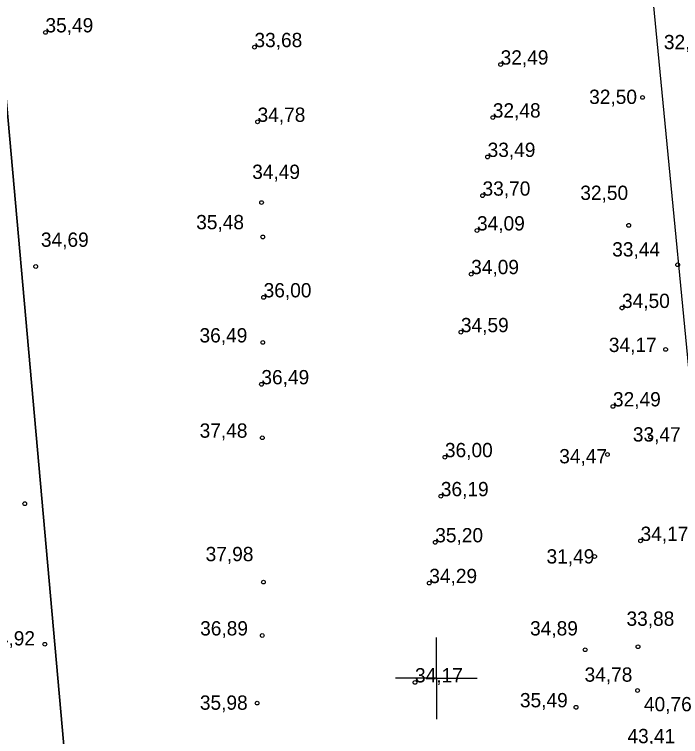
# Model space of a CAD drawing. Extents: x 700746 to 706058, y 6570320 to 6580460.
# Drawn here: x 703127.7 to 703241.9, y 6576090 to 6576213.8 of the extents above; entities that cross this region are included whole.
import ezdxf

# ---------------------------------------------------------------- set-up
doc = ezdxf.new("R2010")
doc.units = 0
for name, color, linetype in [('KORGUS-EH2000', 7, 'Continuous'), ('Lõige', 7, 'Continuous'), ('Plokid', 7, 'Continuous'), ('VORK', 7, 'Continuous'), ('VWX2_MV_PLOKK', 7, 'Continuous')]:
    doc.layers.add(name, color=color, linetype=linetype)

msp = doc.modelspace()

# ---------------------------------------------------------------- linework, layer by layer
at = {"layer": 'KORGUS-EH2000'}
for centre in [(703132.98, 6576210.75), (703168.81, 6576208.22), (703211.01, 6576205.23), (703235.34, 6576199.6), (703209.67, 6576196.15), (703169.34, 6576195.41), (703208.78, 6576189.39), (703207.91, 6576182.75), (703170.03, 6576181.56), (703232.97, 6576177.66), (703206.96, 6576176.78), (703170.24, 6576175.67), (703131.31, 6576170.6), (703241.37, 6576170.9), (703205.96, 6576169.29), (703170.38, 6576165.31), (703231.82, 6576163.49), (703204.2, 6576159.34), (703170.24, 6576157.58), (703239.3, 6576156.38), (703170, 6576150.4), (703230.27, 6576146.61), (703170.16, 6576141.24), (703236.73, 6576141.35), (703229.32, 6576138.36), (703201.46, 6576137.9), (703200.76, 6576131.21), (703129.43, 6576129.93), (703199.8, 6576123.3), (703235, 6576123.54), (703227.13, 6576120.87), (703170.35, 6576116.48), (703198.78, 6576116.31), (703170.15, 6576107.33), (703132.87, 6576105.83), (703225.5, 6576104.88), (703234.56, 6576105.4), (703196.33, 6576099.28), (703234.49, 6576097.89), (703169.26, 6576095.73), (703223.94, 6576095.01)]:
    msp.add_circle(centre, 0.32, dxfattribs=at)
at = {"layer": 'Lõige'}
msp.add_lwpolyline([(703235.62, 6576231.83), (703258.61, 6575994.21)], dxfattribs=at)
at = {"layer": 'Plokid'}
msp.add_lwpolyline([(703290.64, 6576959.22), (703356.01, 6576531.94), (703307.59, 6576229.01), (703289.69, 6575965.85), (703290.02, 6575933.75), (703291.51, 6575829.64), (703294.32, 6575609.52), (703294.77, 6575576.79), (703154.76, 6575556.6), (703019.06, 6575536.97), (703053.36, 6575698.14), (703145.59, 6575981.92), (703123.04, 6576234.88), (703120.61, 6576749.6), (703011.59, 6576989.47), (702968.34, 6577084.63), (702917.3, 6577059.88)], dxfattribs=at)
at = {"layer": 'VORK'}
for q in [(703200, 6576107), (703200, 6576107), (703193, 6576100), (703193, 6576100), (703207, 6576100), (703200, 6576093), (703207, 6576100), (703200, 6576093)]:
    msp.add_line((703200, 6576100), q, dxfattribs=at)
at = {"layer": 'VWX2_MV_PLOKK'}
for points in [[(703044.07, 6577449.05), (703125.37, 6577441.7), (703167.08, 6577172.26), (703170.22, 6577152.1), (703231.53, 6577106.55), (703277.36, 6577072.83), (703360.09, 6576531.99), (703311.6, 6576228.52), (703293.62, 6575965.66), (703294.04, 6575933.77), (703295.43, 6575829.7), (703298.36, 6575609.6), (703298.84, 6575573.29), (703155.29, 6575552.59), (703145.59, 6575981.92), (703123.04, 6576234.88), (703120.61, 6576749.6), (703011.59, 6576989.47), (703015.74, 6577110.88), (702996.73, 6577210.32)], [(703145.59, 6575981.92), (703053.36, 6575698.14), (703018.17, 6575532.81), (702852.27, 6575508.89), (702837.26, 6575620.73), (702848.38, 6575976.59), (702782.85, 6576063.35), (702782.57, 6576096.37), (702842.53, 6576210.56), (702853.4, 6576267.5), (702842.72, 6576158.42), (702865.95, 6575985.44), (702867.94, 6575888.34), (702866.03, 6575711.28), (702981.97, 6575701.33), (703059.38, 6575886.59), (703051.03, 6576091.21), (703067.36, 6576229.67), (703076.01, 6576303.02), (703101.31, 6576579.97), (703072.3, 6576854.63), (703072.13, 6576856.26), (703120.61, 6576749.6), (703123.04, 6576234.88)], [(703145.59, 6575981.92), (703053.36, 6575698.14), (703018.17, 6575532.81), (702852.27, 6575508.89), (702837.26, 6575620.73), (702848.38, 6575976.59), (702782.85, 6576063.35), (702782.57, 6576096.37), (702842.53, 6576210.56), (702853.4, 6576267.5), (702842.72, 6576158.42), (702865.95, 6575985.44), (702867.94, 6575888.34), (702866.03, 6575711.28), (702981.97, 6575701.33), (703059.38, 6575886.59), (703051.03, 6576091.21), (703067.36, 6576229.67), (703076.01, 6576303.02), (703101.31, 6576579.97), (703072.3, 6576854.63), (703072.13, 6576856.26), (703120.61, 6576749.6), (703123.04, 6576234.88)]]:
    msp.add_lwpolyline(points, close=True, dxfattribs=at)
msp.add_lwpolyline([(703187.67, 6576999.67), (703190.39, 6576656.32), (703340.88, 6576657.54), (703360.09, 6576531.99), (703311.6, 6576228.52), (703293.62, 6575965.66), (703294.04, 6575933.77), (703295.43, 6575829.7), (703298.36, 6575609.6), (703298.84, 6575573.29), (703155.29, 6575552.59), (703018.17, 6575532.81), (703053.36, 6575698.14), (703145.59, 6575981.92), (703123.04, 6576234.88), (703120.61, 6576749.6), (703011.59, 6576989.47)], dxfattribs=at)
msp.add_lwpolyline([(703187.67, 6576999.67), (703190.39, 6576656.32), (703340.88, 6576657.54), (703360.09, 6576531.99), (703311.6, 6576228.52), (703293.62, 6575965.66), (703294.04, 6575933.77), (703295.43, 6575829.7), (703298.36, 6575609.6), (703298.84, 6575573.29), (703155.29, 6575552.59), (703018.17, 6575532.81), (703053.36, 6575698.14), (703145.59, 6575981.92), (703123.04, 6576234.88), (703120.61, 6576749.6), (703011.59, 6576989.47)], dxfattribs=at)

# ---------------------------------------------------------------- texts
at = {"layer": 'KORGUS-EH2000'}
for s, p in [('35,49 ', (703132.98, 6576210.75)), ('33,68 ', (703168.81, 6576208.22)), ('32,49 ', (703239, 6576207.87)), ('32,49 ', (703211.01, 6576205.23)), ('32,50 ', (703226.19, 6576198.48)), ('34,78 ', (703169.34, 6576195.41)), ('32,48 ', (703209.67, 6576196.15)), ('33,49 ', (703208.78, 6576189.39)), ('34,49 ', (703168.42, 6576185.62)), ('33,70 ', (703207.91, 6576182.75)), ('32,50 ', (703224.67, 6576182.02)), ('35,48 ', (703158.82, 6576176.99)), ('34,09 ', (703206.96, 6576176.78)), ('34,69 ', (703132.2, 6576173.98)), ('33,44 ', (703230.14, 6576172.32)), ('34,09 ', (703205.96, 6576169.29)), ('36,00 ', (703170.38, 6576165.31)), ('34,50 ', (703231.82, 6576163.49)), ('34,59 ', (703204.2, 6576159.34)), ('36,49 ', (703159.39, 6576157.58)), ('34,17 ', (703229.56, 6576155.94)), ('36,49 ', (703170, 6576150.4)), ('32,49 ', (703230.27, 6576146.61)), ('37,48 ', (703159.41, 6576141.24)), ('33,47 ', (703233.68, 6576140.59)), ('36,00 ', (703201.46, 6576137.9)), ('34,47 ', (703221.06, 6576136.85)), ('36,19 ', (703200.76, 6576131.21)), ('34,17 ', (703235, 6576123.54)), ('35,20 ', (703199.8, 6576123.3)), ('37,98 ', (703160.44, 6576120.07)), ('31,49 ', (703218.88, 6576119.67)), ('34,29 ', (703198.78, 6576116.31)), ('33,88 ', (703232.59, 6576108.99)), ('36,89 ', (703159.5, 6576107.33)), ('34,89 ', (703216.06, 6576107.33)), ('34,92 ', (703122.99, 6576105.62)), ('34,17 ', (703196.33, 6576099.28)), ('34,78 ', (703225.4, 6576099.4)), ('35,49 ', (703214.32, 6576095.01)), ('35,98 ', (703159.45, 6576094.59)), ('40,76 ', (703235.58, 6576094.33)), ('43,41 ', (703232.75, 6576088.86))]:
    msp.add_text(s, height=2.45, dxfattribs=at).set_placement(p)

doc.saveas('drawing.dxf')
